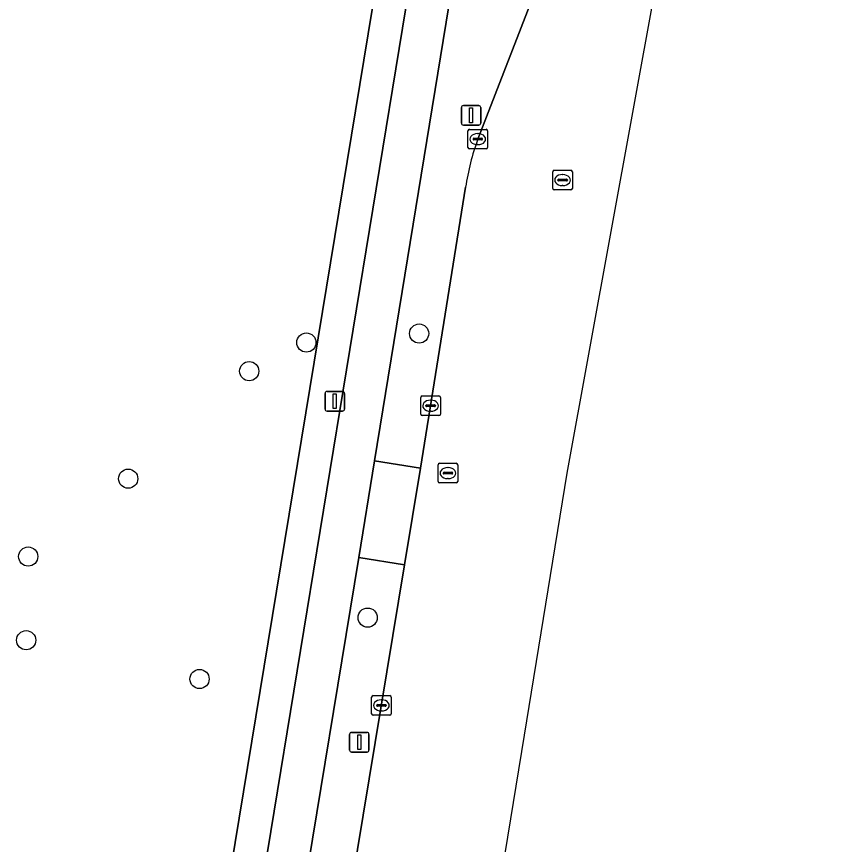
# Model space of a CAD drawing. Extents: x 161258 to 161838, y 380833 to 381727.
# Drawn here: x 161676.04 to 161718.2, y 380891.79 to 380933.96 of the extents above; entities that cross this region are included whole.
import ezdxf

# ---------------------------------------------------------------- set-up
doc = ezdxf.new("R2010")
doc.units = 0
for name, color, linetype in [('IMGEO_Berm_groen', 7, 'Continuous'), ('IMGEO_Boom', 7, 'Continuous'), ('IMGEO_Erf', 7, 'Continuous'), ('IMGEO_Fietspad_gesloten', 7, 'Continuous'), ('IMGEO_Kolk', 7, 'Continuous'), ('IMGEO_Lichtmast', 7, 'Continuous'), ('IMGEO_Rijbaan_lokaal_open', 7, 'Continuous'), ('IMGEO_Rijbaan_regionaal_gesloten', 7, 'Continuous'), ('IMGEO_Rioolput', 7, 'Continuous'), ('IMGEO_Voetpad_open', 7, 'Continuous')]:
    doc.layers.add(name, color=color, linetype=linetype)

msp = doc.modelspace()

# ---------------------------------------------------------------- linework, layer by layer
at = {"layer": 'IMGEO_Berm_groen'}
for points in [[(161714.825, 381001.736), (161718.195, 381022.345), (161712.636, 381023.782), (161694.267, 380911.325), (161696.615, 380910.964), (161698.904, 380925.261)], [(161699.525, 380927.714), (161704.501, 380940.556)], [(161695.801, 380906.035), (161693.476, 380906.407), (161687.459, 380869.876)], [(161688.6, 380862.429), (161695.801, 380906.035)]]:
    msp.add_lwpolyline(points, dxfattribs=at)
msp.add_arc((161711.804, 380923.3), 13.048, 160.2291, 171.3579, dxfattribs=at)
at = {"layer": 'IMGEO_Boom'}
for centre in [(161696.539, 380917.812), (161690.797, 380917.354), (161687.887, 380915.897), (161681.724, 380910.421), (161676.632, 380906.455), (161693.917, 380903.345), (161676.528, 380902.194), (161685.357, 380900.219)]:
    msp.add_circle(centre, 0.489, dxfattribs=at)
at = {"layer": 'IMGEO_Erf'}
msp.add_lwpolyline([(161682.218, 380865.553), (161683.155, 380867.435), (161705.991, 381006.39), (161706.414, 381008.965), (161711.387, 381039.223)], dxfattribs=at)
at = {"layer": 'IMGEO_Fietspad_gesloten'}
for points in [[(161693.476, 380906.407), (161694.267, 380911.325), (161712.636, 381023.782), (161715.211, 381039.544), (161713.13, 381039.764), (161684.959, 380867.9), (161684.775, 380867.097), (161686.897, 380866.782)], [(161687.459, 380869.876), (161693.476, 380906.407)]]:
    msp.add_lwpolyline(points, dxfattribs=at)
at = {"layer": 'IMGEO_Kolk'}
for p, q in [((161699.024, 380927.288), (161699.024, 380928.14)), ((161699.099, 380928.214), (161699.951, 380928.214)), ((161700.025, 380928.14), (161700.025, 380927.288)), ((161699.283, 380927.708), (161699.283, 380927.72)), ((161699.721, 380927.671), (161699.323, 380927.671)), ((161699.326, 380927.757), (161699.724, 380927.757)), ((161699.512, 380927.994), (161699.537, 380927.994)), ((161699.767, 380927.72), (161699.767, 380927.708)), ((161699.951, 380927.214), (161699.099, 380927.214)), ((161699.535, 380927.434), (161699.51, 380927.434)), ((161696.622, 380913.711), (161696.622, 380914.563)), ((161696.697, 380914.637), (161697.549, 380914.637)), ((161697.623, 380914.563), (161697.623, 380913.711)), ((161696.881, 380914.131), (161696.881, 380914.143)), ((161696.924, 380914.18), (161697.322, 380914.18)), ((161697.11, 380914.417), (161697.135, 380914.417)), ((161697.365, 380914.143), (161697.365, 380914.131)), ((161697.319, 380914.094), (161696.921, 380914.094)), ((161697.133, 380913.857), (161697.108, 380913.857)), ((161697.549, 380913.637), (161696.697, 380913.637)), ((161694.193, 380899.375), (161695.045, 380899.375)), ((161694.118, 380898.449), (161694.118, 380899.301)), ((161694.606, 380899.155), (161694.631, 380899.155)), ((161695.119, 380899.301), (161695.119, 380898.449)), ((161694.377, 380898.869), (161694.377, 380898.881)), ((161694.815, 380898.832), (161694.417, 380898.832)), ((161694.42, 380898.918), (161694.818, 380898.918)), ((161694.629, 380898.595), (161694.604, 380898.595)), ((161694.861, 380898.881), (161694.861, 380898.869)), ((161695.045, 380898.375), (161694.193, 380898.375))]:
    msp.add_line(p, q, dxfattribs=at)
for points in [[(161699.024, 380927.288), (161699.024, 380928.14)], [(161699.099, 380928.214), (161699.951, 380928.214)], [(161700.025, 380928.14), (161700.025, 380927.288)], [(161699.951, 380927.214), (161699.099, 380927.214)], [(161696.622, 380913.711), (161696.622, 380914.563)], [(161696.697, 380914.637), (161697.549, 380914.637)], [(161697.623, 380914.563), (161697.623, 380913.711)], [(161697.549, 380913.637), (161696.697, 380913.637)], [(161694.193, 380899.375), (161695.045, 380899.375)], [(161694.118, 380898.449), (161694.118, 380899.301)], [(161695.119, 380899.301), (161695.119, 380898.449)], [(161695.045, 380898.375), (161694.193, 380898.375)]]:
    msp.add_lwpolyline(points, dxfattribs=at)
for centre, radius, start, end in [((161699.101, 380928.138), 0.0765, 91.552, 178.448), ((161699.101, 380928.138), 0.0765, 91.552, 178.448), ((161699.949, 380928.138), 0.0765, 1.552, 88.448), ((161699.949, 380928.138), 0.0765, 1.552, 88.448), ((161699.323, 380927.717), 0.0403, 85.8775, 175.7526), ((161699.32, 380927.707), 0.0366, 178.938, 274.7102), ((161699.724, 380927.714), 0.043, 264.8664, 352.4533), ((161699.728, 380927.719), 0.0386, 1.7309, 96.639), ((161699.101, 380927.29), 0.0765, 181.552, 268.448), ((161699.101, 380927.29), 0.0765, 181.552, 268.448), ((161699.949, 380927.29), 0.0765, 271.552, 358.448), ((161699.949, 380927.29), 0.0765, 271.552, 358.448), ((161696.699, 380914.561), 0.0765, 91.552, 178.448), ((161696.699, 380914.561), 0.0765, 91.552, 178.448), ((161697.547, 380914.561), 0.0765, 1.552, 88.448), ((161697.547, 380914.561), 0.0765, 1.552, 88.448), ((161696.921, 380914.14), 0.0403, 85.8775, 175.7526), ((161696.918, 380914.13), 0.0366, 178.938, 274.7102), ((161697.322, 380914.137), 0.043, 264.8664, 352.4533), ((161697.326, 380914.142), 0.0386, 1.7309, 96.639), ((161696.699, 380913.713), 0.0765, 181.552, 268.448), ((161696.699, 380913.713), 0.0765, 181.552, 268.448), ((161697.547, 380913.713), 0.0765, 271.552, 358.448), ((161697.547, 380913.713), 0.0765, 271.552, 358.448), ((161694.195, 380899.299), 0.0765, 91.552, 178.448), ((161694.195, 380899.299), 0.0765, 91.552, 178.448), ((161695.043, 380899.299), 0.0765, 1.552, 88.448), ((161695.043, 380899.299), 0.0765, 1.552, 88.448), ((161694.417, 380898.878), 0.0403, 85.8775, 175.7526), ((161694.414, 380898.868), 0.0366, 178.938, 274.7102), ((161694.818, 380898.875), 0.043, 264.8664, 352.4533), ((161694.822, 380898.88), 0.0386, 1.7309, 96.639), ((161694.195, 380898.451), 0.0765, 181.552, 268.448), ((161694.195, 380898.451), 0.0765, 181.552, 268.448), ((161695.043, 380898.451), 0.0765, 271.552, 358.448), ((161695.043, 380898.451), 0.0765, 271.552, 358.448)]:
    msp.add_arc(centre, radius, start, end, dxfattribs=at)
for centre, major_axis, ratio, start_param, end_param in [((161699.511, 380927.714), (-0.387, 0.002), 0.722429, 4.712389, 7.853982), ((161699.536, 380927.714), (-0.39, 0.002), 0.717154, 1.570796, 4.712389), ((161697.109, 380914.137), (-0.387, 0.002), 0.722429, 4.712389, 7.853982), ((161697.134, 380914.137), (-0.39, 0.002), 0.717154, 1.570796, 4.712389), ((161694.605, 380898.875), (-0.387, 0.002), 0.722429, 4.712389, 7.853982), ((161694.63, 380898.875), (-0.39, 0.002), 0.717154, 1.570796, 4.712389)]:
    msp.add_ellipse(centre, major_axis=major_axis, ratio=ratio, start_param=start_param, end_param=end_param, dxfattribs=at)
at = {"layer": 'IMGEO_Lichtmast'}
for p, q in [((161698.689, 380928.527), (161698.689, 380929.327)), ((161698.689, 380929.327), (161698.689, 380928.527)), ((161698.789, 380929.427), (161699.579, 380929.427)), ((161699.579, 380929.427), (161698.789, 380929.427)), ((161699.679, 380929.327), (161699.679, 380928.527)), ((161699.679, 380928.527), (161699.679, 380929.327)), ((161699.579, 380928.427), (161698.789, 380928.427)), ((161698.789, 380928.427), (161699.579, 380928.427)), ((161691.749, 380913.965), (161691.749, 380914.765)), ((161691.749, 380914.765), (161691.749, 380913.965)), ((161691.849, 380914.865), (161692.639, 380914.865)), ((161692.639, 380914.865), (161691.849, 380914.865)), ((161692.739, 380914.765), (161692.739, 380913.965)), ((161692.739, 380913.965), (161692.739, 380914.765)), ((161692.639, 380913.865), (161691.849, 380913.865)), ((161691.849, 380913.865), (161692.639, 380913.865)), ((161692.995, 380896.6), (161692.995, 380897.4)), ((161692.995, 380897.4), (161692.995, 380896.6)), ((161693.095, 380897.5), (161693.885, 380897.5)), ((161693.885, 380897.5), (161693.095, 380897.5)), ((161693.985, 380897.4), (161693.985, 380896.6)), ((161693.985, 380896.6), (161693.985, 380897.4)), ((161693.885, 380896.5), (161693.095, 380896.5)), ((161693.095, 380896.5), (161693.885, 380896.5))]:
    msp.add_line(p, q, dxfattribs=at)
for points in [[(161699.109, 380929.302), (161699.259, 380929.302), (161699.259, 380928.552), (161699.109, 380928.552), (161699.109, 380929.302)], [(161692.169, 380914.74), (161692.319, 380914.74), (161692.319, 380913.99), (161692.169, 380913.99), (161692.169, 380914.74)], [(161693.415, 380897.375), (161693.565, 380897.375), (161693.565, 380896.625), (161693.415, 380896.625), (161693.415, 380897.375)]]:
    msp.add_lwpolyline(points, dxfattribs=at)
for centre, start, end in [((161698.789, 380929.327), 90, 180), ((161698.789, 380929.327), 90, 180), ((161699.579, 380929.327), 0, 90), ((161699.579, 380929.327), 360, 90), ((161698.789, 380928.527), 180, 270), ((161698.789, 380928.527), 180, 270), ((161699.579, 380928.527), 270, 0), ((161699.579, 380928.527), 270, 0), ((161691.849, 380914.765), 90, 180), ((161691.849, 380914.765), 90, 180), ((161692.639, 380914.765), 0, 90), ((161692.639, 380914.765), 360, 90), ((161691.849, 380913.965), 180, 270), ((161691.849, 380913.965), 180, 270), ((161692.639, 380913.965), 270, 0), ((161692.639, 380913.965), 270, 0), ((161693.095, 380897.4), 90, 180), ((161693.095, 380897.4), 90, 180), ((161693.885, 380897.4), 0, 90), ((161693.885, 380897.4), 360, 90), ((161693.095, 380896.6), 180, 270), ((161693.095, 380896.6), 180, 270), ((161693.885, 380896.6), 270, 0), ((161693.885, 380896.6), 270, 0)]:
    msp.add_arc(centre, 0.1, start, end, dxfattribs=at)
at = {"layer": 'IMGEO_Rijbaan_lokaal_open'}
msp.add_lwpolyline([(161696.615, 380910.964), (161694.267, 380911.325), (161693.476, 380906.407), (161695.801, 380906.035)], close=True, dxfattribs=at)
at = {"layer": 'IMGEO_Rijbaan_regionaal_gesloten'}
for points in [[(161704.501, 380940.556), (161699.525, 380927.714)], [(161698.904, 380925.261), (161696.615, 380910.964), (161695.801, 380906.035), (161688.6, 380862.429), (161696.033, 380861.31), (161696.157, 380862.135), (161701.896, 380897.355), (161704.071, 380910.706), (161708.56, 380935.339)]]:
    msp.add_lwpolyline(points, dxfattribs=at)
msp.add_arc((161711.804, 380923.3), 13.048, 160.2291, 171.3579, dxfattribs=at)
at = {"layer": 'IMGEO_Rioolput'}
for p, q in [((161703.342, 380925.204), (161703.342, 380926.056)), ((161703.417, 380926.13), (161704.269, 380926.13)), ((161704.343, 380926.056), (161704.343, 380925.204)), ((161703.601, 380925.624), (161703.601, 380925.636)), ((161704.039, 380925.587), (161703.641, 380925.587)), ((161703.644, 380925.673), (161704.042, 380925.673)), ((161703.83, 380925.91), (161703.855, 380925.91)), ((161704.085, 380925.636), (161704.085, 380925.624)), ((161704.269, 380925.13), (161703.417, 380925.13)), ((161703.853, 380925.35), (161703.828, 380925.35)), ((161697.579, 380911.204), (161698.431, 380911.204)), ((161697.504, 380910.278), (161697.504, 380911.13)), ((161697.992, 380910.984), (161698.017, 380910.984)), ((161698.505, 380911.13), (161698.505, 380910.278)), ((161697.763, 380910.698), (161697.763, 380910.71)), ((161698.201, 380910.661), (161697.803, 380910.661)), ((161697.806, 380910.747), (161698.204, 380910.747)), ((161698.015, 380910.424), (161697.99, 380910.424)), ((161698.247, 380910.71), (161698.247, 380910.698)), ((161698.431, 380910.204), (161697.579, 380910.204))]:
    msp.add_line(p, q, dxfattribs=at)
for points in [[(161703.342, 380925.204), (161703.342, 380926.056)], [(161703.417, 380926.13), (161704.269, 380926.13)], [(161704.343, 380926.056), (161704.343, 380925.204)], [(161704.269, 380925.13), (161703.417, 380925.13)], [(161697.579, 380911.204), (161698.431, 380911.204)], [(161697.504, 380910.278), (161697.504, 380911.13)], [(161698.505, 380911.13), (161698.505, 380910.278)], [(161698.431, 380910.204), (161697.579, 380910.204)]]:
    msp.add_lwpolyline(points, dxfattribs=at)
for centre, radius, start, end in [((161703.419, 380926.054), 0.0765, 91.552, 178.448), ((161703.419, 380926.054), 0.0765, 91.552, 178.448), ((161704.267, 380926.054), 0.0765, 1.552, 88.448), ((161704.267, 380926.054), 0.0765, 1.552, 88.448), ((161703.641, 380925.633), 0.0403, 85.8775, 175.7526), ((161703.638, 380925.623), 0.0366, 178.938, 274.7102), ((161704.042, 380925.63), 0.043, 264.8664, 352.4533), ((161704.046, 380925.635), 0.0386, 1.7309, 96.639), ((161703.419, 380925.206), 0.0765, 181.552, 268.448), ((161703.419, 380925.206), 0.0765, 181.552, 268.448), ((161704.267, 380925.206), 0.0765, 271.552, 358.448), ((161704.267, 380925.206), 0.0765, 271.552, 358.448), ((161697.581, 380911.128), 0.0765, 91.552, 178.448), ((161697.581, 380911.128), 0.0765, 91.552, 178.448), ((161698.429, 380911.128), 0.0765, 1.552, 88.448), ((161698.429, 380911.128), 0.0765, 1.552, 88.448), ((161697.803, 380910.707), 0.0403, 85.8775, 175.7526), ((161697.8, 380910.697), 0.0366, 178.938, 274.7102), ((161698.204, 380910.704), 0.043, 264.8664, 352.4533), ((161698.208, 380910.709), 0.0386, 1.7309, 96.639), ((161697.581, 380910.28), 0.0765, 181.552, 268.448), ((161697.581, 380910.28), 0.0765, 181.552, 268.448), ((161698.429, 380910.28), 0.0765, 271.552, 358.448), ((161698.429, 380910.28), 0.0765, 271.552, 358.448)]:
    msp.add_arc(centre, radius, start, end, dxfattribs=at)
for centre, major_axis, ratio, start_param, end_param in [((161703.829, 380925.63), (-0.387, 0.002), 0.722429, 4.712389, 7.853982), ((161703.854, 380925.63), (-0.39, 0.002), 0.717154, 1.570796, 4.712389), ((161697.991, 380910.704), (-0.387, 0.002), 0.722429, 4.712389, 7.853982), ((161698.016, 380910.704), (-0.39, 0.002), 0.717154, 1.570796, 4.712389)]:
    msp.add_ellipse(centre, major_axis=major_axis, ratio=ratio, start_param=start_param, end_param=end_param, dxfattribs=at)
at = {"layer": 'IMGEO_Voetpad_open'}
msp.add_lwpolyline([(161711.387, 381039.223), (161706.414, 381008.965), (161705.991, 381006.39), (161683.155, 380867.435), (161684.775, 380867.097), (161684.959, 380867.9), (161713.13, 381039.764)], dxfattribs=at)

doc.saveas('drawing.dxf')
